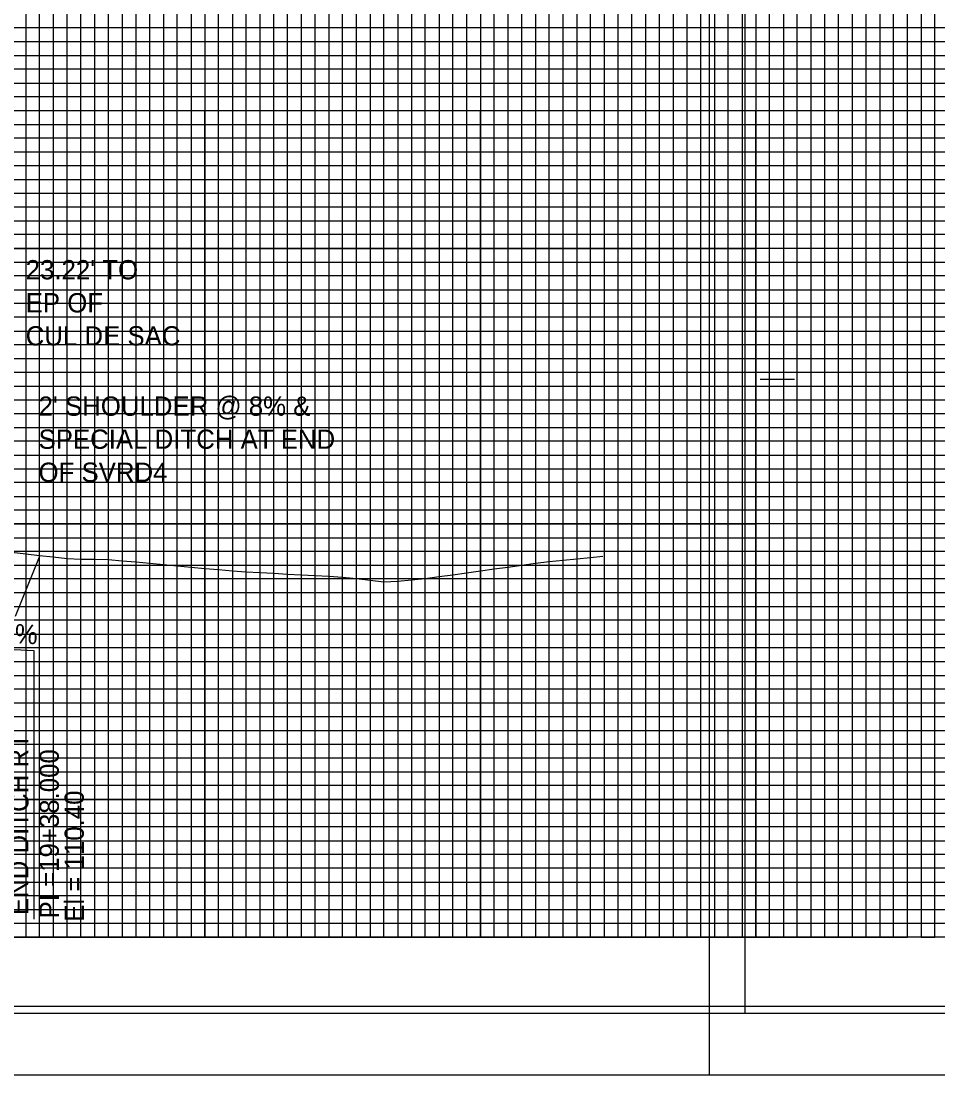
# Model space of a CAD drawing. Extents: x 2345490 to 2445302, y 465165 to 573888.
# Drawn here: x 2382700.1 to 2383032.9, y 495042.6 to 495425.1 of the extents above; entities that cross this region are included whole.
import ezdxf

# ---------------------------------------------------------------- set-up
doc = ezdxf.new("R2010")
doc.units = 0
for name, color, linetype in [('Old_Level_1', 7, 'Continuous'), ('Old_Level_18', 7, 'Continuous'), ('Old_Level_2', 7, 'Continuous'), ('Old_Level_3', 7, 'Continuous'), ('Old_Level_41', 7, 'Continuous'), ('Old_Level_42', 7, 'Continuous'), ('Old_Level_43', 7, 'Continuous'), ('Old_Level_50', 7, 'Continuous'), ('Old_Level_51', 7, 'Continuous'), ('Old_Level_52', 7, 'Continuous'), ('Old_Level_57', 7, 'Continuous'), ('Old_Level_63', 7, 'Continuous')]:
    doc.layers.add(name, color=color, linetype=linetype)

msp = doc.modelspace()

# ---------------------------------------------------------------- linework, layer by layer
at = {"layer": 'Old_Level_1'}
for points in [[(2382696.799, 495232.36725), (2382701.799, 495231.78625), (2382706.799, 495231.20525), (2382711.799, 495230.6245), (2382716.799, 495230.0435), (2382721.799, 495229.7815), (2382726.799, 495229.8905), (2382731.799, 495229.7365), (2382736.799, 495229.2725), (2382741.799, 495228.8085), (2382746.799, 495228.34475), (2382751.799, 495227.88075), (2382756.799, 495227.41675), (2382761.799, 495226.953), (2382766.799, 495226.489)], [(2382766.799, 495226.489), (2382771.799, 495226.025), (2382776.799, 495225.56125), (2382781.799, 495225.25725), (2382786.799, 495224.9835), (2382791.799, 495224.71), (2382796.799, 495224.4365), (2382801.799, 495224.163), (2382806.799, 495223.8895), (2382811.799, 495223.616), (2382816.799, 495223.3425), (2382821.799, 495222.863), (2382826.799, 495222.2335), (2382831.799, 495221.604), (2382836.799, 495221.88275), (2382841.799, 495222.36975), (2382846.799, 495222.85675), (2382851.799, 495223.48625), (2382856.799, 495224.18375), (2382861.799, 495224.88125), (2382866.799, 495225.57875), (2382871.799, 495226.27625), (2382876.799, 495226.97375), (2382881.799, 495227.671), (2382886.799, 495228.3685), (2382891.799, 495228.925), (2382896.799, 495229.442), (2382901.799, 495229.95925), (2382906.799, 495230.47625), (2382911.239, 495230.9355)]]:
    msp.add_lwpolyline(points, dxfattribs=at)
at = {"layer": 'Old_Level_18'}
msp.add_lwpolyline([(2383216.79875, 496117.6345), (2381716.79875, 496117.6345), (2381716.79875, 495067.6345), (2383216.79875, 495067.6345)], close=True, dxfattribs=at)
at = {"layer": 'Old_Level_2'}
msp.add_line((2382706.89975, 495231.1935), (2382698.0075, 495208.963), dxfattribs=at)
at = {"layer": 'Old_Level_3'}
msp.add_line((2382704.799, 495196.6345), (2382704.799, 495099.12804), dxfattribs=at)
msp.add_lwpolyline([(2382266.799, 495210.4345), (2382616.799, 495203.4345), (2382666.799, 495198.6345), (2382704.799, 495196.6345)], dxfattribs=at)
at = {"layer": 'Old_Level_41'}
for p, q in [((2382968.29875, 495295.1345), (2382980.79875, 495295.1345)), ((2383216.79875, 495092.6345), (2381716.79875, 495092.6345))]:
    msp.add_line(p, q, dxfattribs=at)
for points in [[(2382666.79875, 496117.6345), (2382666.79875, 495092.6345), (2382716.79875, 495092.6345), (2382716.79875, 496117.6345)], [(2382741.79875, 496117.6345), (2382741.79875, 495092.6345), (2382791.79875, 495092.6345), (2382791.79875, 496117.6345)], [(2382766.79875, 496117.6345), (2382766.79875, 495092.6345), (2382816.79875, 495092.6345), (2382816.79875, 496117.6345)], [(2382841.79875, 496117.6345), (2382841.79875, 495092.6345), (2382891.79875, 495092.6345), (2382891.79875, 496117.6345)], [(2382866.79875, 496117.6345), (2382866.79875, 495092.6345), (2382916.79875, 495092.6345), (2382916.79875, 496117.6345)], [(2382941.79875, 496117.6345), (2382941.79875, 495092.6345), (2382991.79875, 495092.6345), (2382991.79875, 496117.6345)], [(2382966.79875, 496117.6345), (2382966.79875, 495092.6345), (2383016.79875, 495092.6345), (2383016.79875, 496117.6345)], [(2383216.79875, 495417.6345), (2381716.79875, 495417.6345), (2381716.79875, 495367.6345), (2383216.79875, 495367.6345)], [(2383216.79875, 495342.6345), (2381716.79875, 495342.6345), (2381716.79875, 495392.6345), (2383216.79875, 495392.6345)], [(2383216.79875, 495317.6345), (2381716.79875, 495317.6345), (2381716.79875, 495267.6345), (2383216.79875, 495267.6345)], [(2383216.79875, 495217.6345), (2381716.79875, 495217.6345), (2381716.79875, 495167.6345), (2383216.79875, 495167.6345)], [(2383216.79875, 495142.6345), (2381716.79875, 495142.6345), (2381716.79875, 495192.6345), (2383216.79875, 495192.6345)], [(2383216.79875, 495117.6345), (2381716.79875, 495117.6345)]]:
    msp.add_lwpolyline(points, dxfattribs=at)
at = {"layer": 'Old_Level_42'}
msp.add_lwpolyline([(2383216.79875, 495242.6345), (2381716.79875, 495242.6345), (2381716.79875, 495292.6345), (2383216.79875, 495292.6345)], dxfattribs=at)
at = {"layer": 'Old_Level_43'}
for points in [[(2382701.79875, 496117.6345), (2382701.79875, 495092.6345), (2382706.79875, 495092.6345), (2382706.79875, 496117.6345)], [(2382711.79875, 496117.6345), (2382711.79875, 495092.6345), (2382721.79875, 495092.6345), (2382721.79875, 496117.6345)], [(2382726.79875, 496117.6345), (2382726.79875, 495092.6345), (2382731.79875, 495092.6345), (2382731.79875, 496117.6345)], [(2382736.79875, 496117.6345), (2382736.79875, 495092.6345), (2382746.79875, 495092.6345), (2382746.79875, 496117.6345)], [(2382751.79875, 496117.6345), (2382751.79875, 495092.6345), (2382756.79875, 495092.6345), (2382756.79875, 496117.6345)], [(2382761.79875, 496117.6345), (2382761.79875, 495092.6345), (2382771.79875, 495092.6345), (2382771.79875, 496117.6345)], [(2382776.79875, 496117.6345), (2382776.79875, 495092.6345), (2382781.79875, 495092.6345), (2382781.79875, 496117.6345)], [(2382786.79875, 496117.6345), (2382786.79875, 495092.6345)], [(2382786.79875, 495092.6345), (2382796.79875, 495092.6345), (2382796.79875, 496117.6345)], [(2382801.79875, 496117.6345), (2382801.79875, 495092.6345), (2382806.79875, 495092.6345), (2382806.79875, 496117.6345)], [(2382811.79875, 496117.6345), (2382811.79875, 495092.6345), (2382821.79875, 495092.6345), (2382821.79875, 496117.6345)], [(2382826.79875, 496117.6345), (2382826.79875, 495092.6345), (2382831.79875, 495092.6345), (2382831.79875, 496117.6345)], [(2382836.79875, 496117.6345), (2382836.79875, 495092.6345), (2382846.79875, 495092.6345), (2382846.79875, 496117.6345)], [(2382851.79875, 496117.6345), (2382851.79875, 495092.6345), (2382856.79875, 495092.6345), (2382856.79875, 496117.6345)], [(2382861.79875, 496117.6345), (2382861.79875, 495092.6345), (2382871.79875, 495092.6345), (2382871.79875, 496117.6345)], [(2382876.79875, 496117.6345), (2382876.79875, 495092.6345), (2382881.79875, 495092.6345), (2382881.79875, 496117.6345)], [(2382886.79875, 496117.6345), (2382886.79875, 495092.6345), (2382896.79875, 495092.6345), (2382896.79875, 496117.6345)], [(2382901.79875, 496117.6345), (2382901.79875, 495092.6345), (2382906.79875, 495092.6345), (2382906.79875, 496117.6345)], [(2382911.79875, 496117.6345), (2382911.79875, 495092.6345), (2382921.79875, 495092.6345), (2382921.79875, 496117.6345)], [(2382926.79875, 496117.6345), (2382926.79875, 495092.6345), (2382931.79875, 495092.6345), (2382931.79875, 496117.6345)], [(2382936.79875, 496117.6345), (2382936.79875, 495092.6345), (2382946.79875, 495092.6345), (2382946.79875, 496117.6345)], [(2382951.79875, 496117.6345), (2382951.79875, 495092.6345), (2382956.79875, 495092.6345), (2382956.79875, 496117.6345)], [(2382961.79875, 496117.6345), (2382961.79875, 495092.6345), (2382971.79875, 495092.6345), (2382971.79875, 496117.6345)], [(2382976.79875, 496117.6345), (2382976.79875, 495092.6345), (2382981.79875, 495092.6345), (2382981.79875, 496117.6345)], [(2382986.79875, 496117.6345), (2382986.79875, 495092.6345), (2382996.79875, 495092.6345), (2382996.79875, 496117.6345)], [(2383001.79875, 496117.6345), (2383001.79875, 495092.6345), (2383006.79875, 495092.6345), (2383006.79875, 496117.6345)], [(2383011.79875, 496117.6345), (2383011.79875, 495092.6345), (2383021.79875, 495092.6345), (2383021.79875, 495980.0845)], [(2383026.79875, 495980.0845), (2383026.79875, 495092.6345), (2383031.79875, 495092.6345), (2383031.79875, 495980.0845)], [(2383166.79875, 495422.6345), (2381766.79875, 495422.6345), (2381766.79875, 495412.6345), (2383166.79875, 495412.6345)], [(2383166.79875, 495407.6345), (2381766.79875, 495407.6345), (2381766.79875, 495402.6345), (2383166.79875, 495402.6345)], [(2383166.79875, 495397.6345), (2381766.79875, 495397.6345), (2381766.79875, 495387.6345), (2383166.79875, 495387.6345)], [(2383166.79875, 495382.6345), (2381766.79875, 495382.6345), (2381766.79875, 495377.6345), (2383166.79875, 495377.6345)], [(2383166.79875, 495372.6345), (2381766.79875, 495372.6345), (2381766.79875, 495362.6345), (2383166.79875, 495362.6345)], [(2383166.79875, 495357.6345), (2381766.79875, 495357.6345), (2381766.79875, 495352.6345), (2383166.79875, 495352.6345)], [(2383166.79875, 495347.6345), (2381766.79875, 495347.6345), (2381766.79875, 495337.6345), (2383166.79875, 495337.6345)], [(2383166.79875, 495332.6345), (2381766.79875, 495332.6345), (2381766.79875, 495327.6345), (2383166.79875, 495327.6345)], [(2383166.79875, 495322.6345), (2381766.79875, 495322.6345), (2381766.79875, 495312.6345), (2383166.79875, 495312.6345)], [(2383166.79875, 495307.6345), (2381766.79875, 495307.6345), (2381766.79875, 495302.6345), (2383166.79875, 495302.6345)], [(2383166.79875, 495297.6345), (2381766.79875, 495297.6345)], [(2381766.79875, 495287.6345), (2383166.79875, 495287.6345)], [(2383166.79875, 495282.6345), (2381766.79875, 495282.6345), (2381766.79875, 495277.6345), (2383166.79875, 495277.6345)], [(2383166.79875, 495272.6345), (2381766.79875, 495272.6345)], [(2381766.79875, 495262.6345), (2383166.79875, 495262.6345)], [(2383166.79875, 495257.6345), (2381766.79875, 495257.6345), (2381766.79875, 495252.6345), (2383166.79875, 495252.6345)], [(2383166.79875, 495247.6345), (2381766.79875, 495247.6345), (2381766.79875, 495237.6345), (2383166.79875, 495237.6345)], [(2383166.79875, 495232.6345), (2381766.79875, 495232.6345), (2381766.79875, 495227.6345), (2383166.79875, 495227.6345)], [(2383166.79875, 495222.6345), (2381766.79875, 495222.6345), (2381766.79875, 495212.6345), (2383166.79875, 495212.6345)], [(2383166.79875, 495207.6345), (2381766.79875, 495207.6345), (2381766.79875, 495202.6345), (2383166.79875, 495202.6345)], [(2383166.79875, 495197.6345), (2381766.79875, 495197.6345), (2381766.79875, 495187.6345), (2383166.79875, 495187.6345)], [(2383166.79875, 495182.6345), (2381766.79875, 495182.6345), (2381766.79875, 495177.6345), (2383166.79875, 495177.6345)], [(2383166.79875, 495172.6345), (2381766.79875, 495172.6345), (2381766.79875, 495162.6345), (2383166.79875, 495162.6345)], [(2383166.79875, 495157.6345), (2381766.79875, 495157.6345), (2381766.79875, 495152.6345), (2383166.79875, 495152.6345)], [(2383166.79875, 495147.6345), (2381766.79875, 495147.6345), (2381766.79875, 495137.6345), (2383166.79875, 495137.6345)], [(2383166.79875, 495132.6345), (2381766.79875, 495132.6345), (2381766.79875, 495127.6345), (2383166.79875, 495127.6345)], [(2383166.79875, 495122.6345), (2381766.79875, 495122.6345), (2381766.79875, 495112.6345), (2383166.79875, 495112.6345)], [(2383166.79875, 495107.6345), (2381766.79875, 495107.6345), (2381766.79875, 495102.6345), (2383166.79875, 495102.6345)], [(2383166.79875, 495097.6345), (2381766.79875, 495097.6345)]]:
    msp.add_lwpolyline(points, dxfattribs=at)
at = {"layer": 'Old_Level_50'}
msp.add_line((2382949.79875, 495042.6345), (2382949.79875, 495042.6345), dxfattribs=at)
for points in [[(2383229.29875, 496120.1845), (2381562.79875, 496120.1845), (2381562.79875, 495065.0845), (2383229.29875, 495065.0845)], [(2384629.29875, 496120.1845), (2382962.79875, 496120.1845), (2382962.79875, 495065.0845), (2384629.29875, 495065.0845)]]:
    msp.add_lwpolyline(points, close=True, dxfattribs=at)
at = {"layer": 'Old_Level_51'}
for points in [[(2383233.79875, 496142.6345), (2381549.79875, 496142.6345), (2381549.79875, 495042.6345), (2383233.79875, 495042.6345)], [(2384633.79875, 496142.6345), (2382949.79875, 496142.6345), (2382949.79875, 495042.6345), (2384633.79875, 495042.6345)]]:
    msp.add_lwpolyline(points, close=True, dxfattribs=at)
at = {"layer": 'Old_Level_52'}
msp.add_line((2382962.79875, 495065.0845), (2382962.79875, 495065.0845), dxfattribs=at)
at = {"layer": 'Old_Level_57'}
for p, q in [((2381716.79925, 495392.63475), (2382966.79875, 495392.63475)), ((2382766.79875, 495092.63475), (2382766.79875, 495392.63475)), ((2382766.79875, 495092.63475), (2382766.79875, 495392.63475)), ((2382766.79875, 495092.63475), (2382766.79875, 495392.63475)), ((2382766.79875, 495092.63475), (2382766.79875, 495392.63475)), ((2382766.79875, 495092.63475), (2382766.79875, 495392.63475)), ((2382766.79875, 495092.73475), (2382766.79875, 495392.63475)), ((2382766.79875, 495092.73475), (2382766.79875, 495392.63475)), ((2382766.79875, 495092.73475), (2382766.79875, 495392.63475)), ((2382766.79875, 495092.73475), (2382766.79875, 495392.63475)), ((2382766.79875, 495092.73475), (2382766.79875, 495392.63475)), ((2382866.79875, 495092.63475), (2382866.79875, 495392.63475)), ((2382866.79875, 495092.63475), (2382866.79875, 495392.63475)), ((2382866.79875, 495092.63475), (2382866.79875, 495392.63475)), ((2382866.79875, 495092.63475), (2382866.79875, 495392.63475)), ((2382866.79875, 495092.63475), (2382866.79875, 495392.63475)), ((2382866.79875, 495092.73475), (2382866.79875, 495392.63475)), ((2382866.79875, 495092.73475), (2382866.79875, 495392.63475)), ((2382866.79875, 495092.73475), (2382866.79875, 495392.63475)), ((2382866.79875, 495092.73475), (2382866.79875, 495392.63475)), ((2382866.79875, 495092.73475), (2382866.79875, 495392.63475)), ((2382966.79875, 495092.63475), (2382966.79875, 495392.63475)), ((2382966.79875, 495092.63475), (2382966.79875, 495392.63475)), ((2382966.79875, 495092.63475), (2382966.79875, 495392.63475)), ((2382966.79875, 495092.63475), (2382966.79875, 495392.63475)), ((2382966.79875, 495092.63475), (2382966.79875, 495392.63475)), ((2382966.79875, 495092.73475), (2382966.79875, 495392.63475)), ((2382966.79875, 495092.73475), (2382966.79875, 495392.63475)), ((2382966.79875, 495092.73475), (2382966.79875, 495392.63475)), ((2382966.79875, 495092.73475), (2382966.79875, 495392.63475)), ((2382966.79875, 495092.73475), (2382966.79875, 495392.63475)), ((2381716.79925, 495342.63475), (2382966.79875, 495342.63475)), ((2381716.79925, 495292.63475), (2382966.79875, 495292.63475)), ((2381716.79925, 495242.63475), (2382966.79875, 495242.63475)), ((2381716.79925, 495192.73475), (2382966.79875, 495192.73475)), ((2381716.79925, 495192.63475), (2382966.79875, 495192.63475)), ((2381816.79925, 495192.73475), (2382966.79875, 495192.73475)), ((2381816.79925, 495192.63475), (2382966.79875, 495192.63475)), ((2381916.79925, 495192.73475), (2382966.79875, 495192.73475)), ((2381916.79925, 495192.63475), (2382966.79875, 495192.63475)), ((2382016.79925, 495192.73475), (2382966.79875, 495192.73475)), ((2382016.79925, 495192.63475), (2382966.79875, 495192.63475)), ((2382116.79925, 495192.73475), (2382966.79875, 495192.73475)), ((2382116.79925, 495192.63475), (2382966.79875, 495192.63475)), ((2382216.79925, 495192.73475), (2382966.79875, 495192.73475)), ((2382216.79925, 495192.63475), (2382966.79875, 495192.63475)), ((2382316.79925, 495192.73475), (2382966.79875, 495192.73475)), ((2382316.79925, 495192.63475), (2382966.79875, 495192.63475)), ((2382416.79925, 495192.73475), (2382966.79875, 495192.73475)), ((2382416.79925, 495192.63475), (2382966.79875, 495192.63475)), ((2382516.79925, 495192.73475), (2382966.79875, 495192.73475)), ((2382516.79925, 495192.63475), (2382966.79875, 495192.63475)), ((2382616.79925, 495192.73475), (2382966.79875, 495192.73475)), ((2382616.79925, 495192.63475), (2382966.79875, 495192.63475)), ((2382716.79925, 495192.73475), (2382966.79875, 495192.73475)), ((2382716.79925, 495192.63475), (2382966.79875, 495192.63475)), ((2382816.79925, 495192.73475), (2382966.79875, 495192.73475)), ((2382816.79925, 495192.63475), (2382966.79875, 495192.63475)), ((2382916.79925, 495192.73475), (2382966.79875, 495192.73475)), ((2382916.79925, 495192.63475), (2382966.79875, 495192.63475)), ((2381716.799, 495142.73475), (2382966.79875, 495142.73475)), ((2381716.799, 495142.63475), (2382966.79875, 495142.63475)), ((2381816.799, 495142.73475), (2382966.79875, 495142.73475)), ((2381816.799, 495142.63475), (2382966.79875, 495142.63475)), ((2381916.799, 495142.73475), (2382966.79875, 495142.73475)), ((2381916.799, 495142.63475), (2382966.79875, 495142.63475)), ((2382016.799, 495142.73475), (2382966.79875, 495142.73475)), ((2382016.799, 495142.63475), (2382966.79875, 495142.63475)), ((2382116.799, 495142.73475), (2382966.79875, 495142.73475)), ((2382116.799, 495142.63475), (2382966.79875, 495142.63475)), ((2382216.799, 495142.73475), (2382966.79875, 495142.73475)), ((2382216.799, 495142.63475), (2382966.79875, 495142.63475)), ((2382316.799, 495142.73475), (2382966.79875, 495142.73475)), ((2382316.799, 495142.63475), (2382966.79875, 495142.63475)), ((2382416.799, 495142.73475), (2382966.79875, 495142.73475)), ((2382416.799, 495142.63475), (2382966.79875, 495142.63475)), ((2382516.799, 495142.73475), (2382966.79875, 495142.73475)), ((2382516.799, 495142.63475), (2382966.79875, 495142.63475)), ((2382616.799, 495142.73475), (2382966.79875, 495142.73475)), ((2382616.799, 495142.63475), (2382966.79875, 495142.63475)), ((2382716.799, 495142.73475), (2382966.79875, 495142.73475)), ((2382716.799, 495142.63475), (2382966.79875, 495142.63475)), ((2382816.799, 495142.73475), (2382966.79875, 495142.73475)), ((2382816.799, 495142.63475), (2382966.79875, 495142.63475)), ((2382916.799, 495142.73475), (2382966.79875, 495142.73475)), ((2382916.799, 495142.63475), (2382966.79875, 495142.63475)), ((2381716.79925, 495092.73475), (2382966.79875, 495092.73475)), ((2381816.79925, 495092.73475), (2382966.79875, 495092.73475)), ((2381916.79925, 495092.73475), (2382966.79875, 495092.73475)), ((2382016.79925, 495092.73475), (2382966.79875, 495092.73475)), ((2382116.79925, 495092.73475), (2382966.79875, 495092.73475)), ((2382216.79925, 495092.73475), (2382966.79875, 495092.73475)), ((2382316.79925, 495092.73475), (2382966.79875, 495092.73475)), ((2382416.79925, 495092.73475), (2382966.79875, 495092.73475)), ((2382516.79925, 495092.73475), (2382966.79875, 495092.73475)), ((2382616.79925, 495092.73475), (2382966.79875, 495092.73475)), ((2382716.79925, 495092.73475), (2382966.79875, 495092.73475)), ((2382816.79925, 495092.73475), (2382966.79875, 495092.73475)), ((2382916.79925, 495092.73475), (2382966.79875, 495092.73475)), ((2381716.79925, 495092.63475), (2382966.79875, 495092.63475)), ((2381816.79925, 495092.63475), (2382966.79875, 495092.63475)), ((2381916.79925, 495092.63475), (2382966.79875, 495092.63475)), ((2382016.79925, 495092.63475), (2382966.79875, 495092.63475)), ((2382116.79925, 495092.63475), (2382966.79875, 495092.63475)), ((2382216.79925, 495092.63475), (2382966.79875, 495092.63475)), ((2382316.79925, 495092.63475), (2382966.79875, 495092.63475)), ((2382416.79925, 495092.63475), (2382966.79875, 495092.63475)), ((2382516.79925, 495092.63475), (2382966.79875, 495092.63475)), ((2382616.79925, 495092.63475), (2382966.79875, 495092.63475)), ((2382716.79925, 495092.63475), (2382966.79875, 495092.63475)), ((2382816.79925, 495092.63475), (2382966.79875, 495092.63475)), ((2382916.79925, 495092.63475), (2382966.79875, 495092.63475))]:
    msp.add_line(p, q, dxfattribs=at)
at = {"layer": 'Old_Level_63'}
msp.add_line((2381766.79875, 495092.6345), (2382911.238, 495092.6345), dxfattribs=at)

# ---------------------------------------------------------------- texts
at = {"layer": 'Old_Level_2'}
for s, height, p in [("23.22' TO ", 7.000001, (2382701.78075, 495331.38525)), ('EP OF ', 7.000001, (2382701.78075, 495319.38525)), ('CUL DE SAC', 7.000001, (2382701.78075, 495307.38525)), ("2' SHOULDER @ 8% &", 7.0000005, (2382706.44425, 495281.882)), ('SPECIAL DITCH AT END', 7.0000005, (2382706.44425, 495269.882)), ('OF SVRD4', 7.000001, (2382706.44425, 495257.882))]:
    msp.add_text(s, height=height, dxfattribs=at).set_placement(p)
at = {"layer": 'Old_Level_3'}
for s, height, rotation, p in [('- 0.53%', 7.000001, 356.9872111, (2382673.76449, 495200.60017)), ('END DITCH RT', 7.0000005, 90, (2382702.799, 495100.6328)), ('PI =19+38.000', 7.0000005, 90, (2382713.82138, 495099.43471)), ('El = 110.40', 7.0000005, 90, (2382722.90445, 495098.23663))]:
    msp.add_text(s, height=height, rotation=rotation, dxfattribs=at).set_placement(p)

doc.saveas('drawing.dxf')
